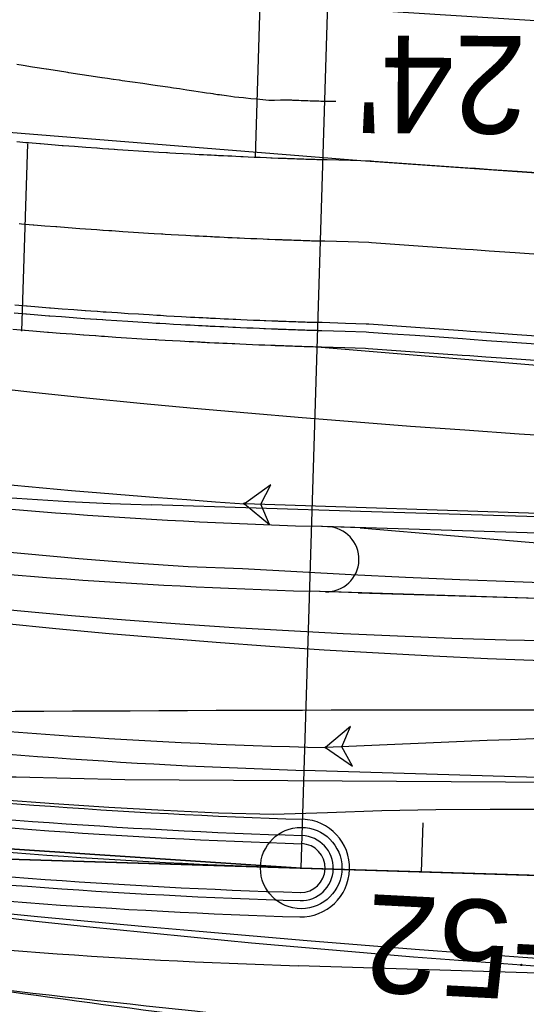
# Model space of a CAD drawing. Extents: x -70 to 701944, y -4 to 666871.
# Drawn here: x 668551.8 to 668583, y 656535.3 to 656595.7 of the extents above; entities that cross this region are included whole.
import ezdxf

# ---------------------------------------------------------------- set-up
doc = ezdxf.new("R2010")
doc.units = 0
for name, color, linetype in [('R_Drive', 7, 'Continuous'), ('R_Horz Alg', 7, 'Continuous'), ('R_Horz Alg Annot', 7, 'Continuous'), ('R_No Plot', 7, 'Continuous'), ('R_Proposed Const Limits', 7, 'Continuous'), ('R_Proposed Road', 7, 'Continuous'), ('R_ROW', 7, 'Continuous'), ('R_Striping', 7, 'Continuous'), ('T_Vehicle Path Lt Major', 7, 'Continuous'), ('T_Vehicle Path Rt', 7, 'Continuous')]:
    doc.layers.add(name, color=color, linetype=linetype)

msp = doc.modelspace()

# ---------------------------------------------------------------- linework, layer by layer
at = {"layer": 'R_Drive'}
for p, q in [((668566.318, 656587.233), (668566.608, 656596.679)), ((668551.984, 656576.578), (668552.338, 656588.087))]:
    msp.add_line(p, q, dxfattribs=at)
at = {"layer": 'R_Horz Alg'}
for p, q in [((668569.127, 656543.615), (668535.725, 656544.642)), ((668828.385, 656535.644), (668569.127, 656543.615))]:
    msp.add_line(p, q, dxfattribs=at)
msp.add_circle((668569.127, 656543.615), 2.5, dxfattribs=at)
msp.add_arc((668580.865, 656925.406), 381.972, 258.23901, 268.23901, dxfattribs=at)
at = {"layer": 'R_Horz Alg Annot'}
msp.add_lwpolyline([(668569.127, 656543.615), (668573.252, 656677.759)], dxfattribs=at)
at = {"layer": 'R_No Plot'}
for p, q in [((668644.973, 656569.297), (668570.111, 656575.6)), ((668644.762, 656562.299), (668569.773, 656564.605)), ((668644.639, 656558.301), (668569.65, 656560.607)), ((668644.301, 656547.307), (668569.312, 656549.612)), ((668498.906, 656545.774), (668828.385, 656535.644)), ((668510.915, 656545.405), (668641.692, 656541.384)), ((668644.117, 656541.309), (668569.127, 656543.615)), ((668643.933, 656535.312), (668568.943, 656537.618))]:
    msp.add_line(p, q, dxfattribs=at)
for points in [[(668534.614, 656590.11), (668528.67, 656547.018), (668541.925, 656545.405), (668569.127, 656543.615), (668619.839, 656542.056), (668621.117, 656583.636), (668572.795, 656587.033)], [(668528.67, 656547.018), (668522.684, 656503.628), (668537.055, 656501.896), (668548.403, 656500.938), (668550.183, 656488.954), (668626.877, 656489.663), (668628.48, 656541.79), (668569.127, 656543.615), (668541.925, 656545.405)]]:
    msp.add_lwpolyline(points, close=True, dxfattribs=at)
msp.add_arc((668580.865, 656925.406), 381.972, 258.23901, 268.23901, dxfattribs=at)
msp.add_arc((668580.865, 656925.406), 381.972, 258.23901, 268.23901, dxfattribs=at)
at = {"layer": 'R_Proposed Const Limits'}
msp.add_lwpolyline([(668571.255, 656590.67), (668570.835, 656590.68), (668570.778, 656590.681), (668570.63, 656590.685), (668570.575, 656590.686), (668570.513, 656590.68), (668570.471, 656590.681), (668570.34, 656590.686), (668570.209, 656590.69), (668570.08, 656590.695), (668570.031, 656590.697), (668569.943, 656590.7), (668569.81, 656590.705), (668569.674, 656590.71), (668569.539, 656590.715), (668569.403, 656590.72), (668569.263, 656590.725), (668569.122, 656590.73), (668568.984, 656590.736), (668568.849, 656590.741), (668568.707, 656590.747), (668568.621, 656590.75), (668568.619, 656590.75), (668568.557, 656590.753), (668568.417, 656590.758), (668568.342, 656590.76), (668568.273, 656590.759), (668568.208, 656590.759), (668568.126, 656590.758), (668568.105, 656590.757), (668568.003, 656590.756), (668567.998, 656590.756), (668567.957, 656590.756), (668567.853, 656590.755), (668567.495, 656590.751), (668567.401, 656590.751), (668567.136, 656590.751), (668567.135, 656590.751), (668566.764, 656590.785), (668566.399, 656590.819), (668566.031, 656590.853), (668565.734, 656590.881), (668565.58, 656590.896), (668565.293, 656590.923), (668565.037, 656590.953), (668564.809, 656590.985), (668564.544, 656591.022), (668564.255, 656591.062), (668564.239, 656591.064), (668564.119, 656591.081), (668563.997, 656591.098), (668563.783, 656591.13), (668563.713, 656591.14), (668563.555, 656591.163), (668563.321, 656591.198), (668563.062, 656591.236), (668562.805, 656591.275), (668562.531, 656591.316), (668562.099, 656591.381), (668561.654, 656591.449), (668561.297, 656591.503), (668561.161, 656591.524), (668561.089, 656591.536), (668560.638, 656591.605), (668560.302, 656591.651), (668560.01, 656591.692), (668559.412, 656591.775), (668558.779, 656591.865), (668558.13, 656591.958), (668557.963, 656591.982), (668557.943, 656591.984), (668557.61, 656592.033), (668557.588, 656592.036), (668557.23, 656592.088), (668556.91, 656592.135), (668556.895, 656592.138), (668556.23, 656592.236), (668555.544, 656592.34), (668554.855, 656592.445), (668554.804, 656592.453), (668554.157, 656592.553), (668553.496, 656592.656), (668553.46, 656592.662), (668552.771, 656592.771), (668552.62, 656592.795), (668552.065, 656592.884), (668551.672, 656592.948)], dxfattribs=at)
at = {"layer": 'R_Proposed Road'}
for points in [[(668570.402, 656587.096), (668570.36, 656587.098), (668570.228, 656587.102), (668570.095, 656587.106), (668569.964, 656587.11), (668569.915, 656587.112), (668569.826, 656587.115), (668569.692, 656587.119), (668569.554, 656587.124), (668569.418, 656587.128), (668569.28, 656587.133), (668569.139, 656587.138), (668568.996, 656587.143), (668568.857, 656587.148), (668568.72, 656587.152), (668568.577, 656587.158), (668568.49, 656587.161), (668568.488, 656587.161), (668568.425, 656587.163), (668568.283, 656587.168), (668568.208, 656587.171), (668568.139, 656587.174), (668568.073, 656587.176), (668567.99, 656587.18), (668567.969, 656587.18), (668567.865, 656587.184), (668567.86, 656587.184), (668567.82, 656587.186), (668567.715, 656587.19), (668567.354, 656587.204), (668567.258, 656587.208), (668566.991, 656587.219), (668566.99, 656587.219), (668566.615, 656587.235), (668566.245, 656587.25), (668565.872, 656587.267), (668565.571, 656587.28), (668565.415, 656587.287), (668565.124, 656587.301), (668564.865, 656587.313), (668564.633, 656587.324), (668564.364, 656587.337), (668564.071, 656587.351), (668564.054, 656587.352), (668563.932, 656587.358), (668563.808, 656587.365), (668563.591, 656587.376), (668563.52, 656587.379), (668563.359, 656587.388), (668563.122, 656587.4), (668562.859, 656587.414), (668562.597, 656587.428), (668562.319, 656587.443), (668561.879, 656587.467), (668561.427, 656587.493), (668561.064, 656587.514), (668560.925, 656587.522), (668560.851, 656587.527), (668560.393, 656587.554), (668560.051, 656587.575), (668559.754, 656587.594), (668559.146, 656587.632), (668558.501, 656587.674), (668557.841, 656587.719), (668557.671, 656587.73), (668557.651, 656587.732), (668557.312, 656587.755), (668557.289, 656587.757), (668556.925, 656587.782), (668556.599, 656587.806), (668556.584, 656587.807), (668555.906, 656587.856), (668555.208, 656587.908), (668554.504, 656587.963), (668554.453, 656587.967), (668553.793, 656588.019), (668553.119, 656588.074), (668553.083, 656588.077), (668552.379, 656588.135), (668552.225, 656588.148), (668551.659, 656588.197)], [(668583.856, 656586.275), (668582.411, 656586.378), (668580.823, 656586.49), (668579.833, 656586.56), (668579.364, 656586.594), (668577.912, 656586.696), (668576.459, 656586.799), (668575.031, 656586.9), (668573.594, 656587.002), (668573.433, 656587.014), (668572.157, 656587.053), (668570.725, 656587.097), (668570.668, 656587.099), (668570.52, 656587.103), (668570.464, 656587.105), (668570.402, 656587.096)], [(668570.248, 656582.099), (668570.205, 656582.1), (668570.071, 656582.104), (668569.936, 656582.108), (668569.803, 656582.113), (668569.754, 656582.114), (668569.663, 656582.117), (668569.527, 656582.122), (668569.387, 656582.126), (668569.249, 656582.131), (668569.109, 656582.136), (668568.965, 656582.141), (668568.821, 656582.146), (668568.679, 656582.151), (668568.541, 656582.156), (668568.395, 656582.161), (668568.307, 656582.164), (668568.305, 656582.164), (668568.242, 656582.167), (668568.097, 656582.172), (668568.021, 656582.175), (668567.951, 656582.177), (668567.884, 656582.18), (668567.8, 656582.183), (668567.778, 656582.184), (668567.673, 656582.188), (668567.668, 656582.188), (668567.627, 656582.19), (668567.52, 656582.194), (668567.154, 656582.208), (668567.057, 656582.212), (668566.786, 656582.223), (668566.785, 656582.223), (668566.404, 656582.239), (668566.029, 656582.255), (668565.651, 656582.272), (668565.345, 656582.285), (668565.187, 656582.293), (668564.892, 656582.306), (668564.629, 656582.319), (668564.393, 656582.33), (668564.12, 656582.343), (668563.823, 656582.358), (668563.806, 656582.358), (668563.682, 656582.365), (668563.556, 656582.371), (668563.336, 656582.382), (668563.264, 656582.386), (668563.1, 656582.394), (668562.859, 656582.407), (668562.593, 656582.421), (668562.327, 656582.435), (668562.045, 656582.451), (668561.598, 656582.475), (668561.139, 656582.501), (668560.771, 656582.523), (668560.63, 656582.531), (668560.556, 656582.536), (668560.09, 656582.563), (668559.743, 656582.585), (668559.442, 656582.603), (668558.825, 656582.642), (668558.171, 656582.685), (668557.501, 656582.73), (668557.329, 656582.742), (668557.308, 656582.743), (668556.964, 656582.767), (668556.941, 656582.769), (668556.571, 656582.795), (668556.24, 656582.818), (668556.225, 656582.82), (668555.538, 656582.87), (668554.829, 656582.923), (668554.115, 656582.978), (668554.063, 656582.982), (668553.393, 656583.035), (668552.709, 656583.091), (668552.672, 656583.094), (668551.959, 656583.153), (668551.802, 656583.166)], [(668583.703, 656581.278), (668582.258, 656581.38), (668580.669, 656581.493), (668579.679, 656581.563), (668579.21, 656581.596), (668577.759, 656581.699), (668576.305, 656581.802), (668574.878, 656581.903), (668573.44, 656582.005), (668573.28, 656582.016), (668572.003, 656582.055), (668570.571, 656582.099), (668570.515, 656582.101), (668570.366, 656582.106), (668570.311, 656582.107), (668570.248, 656582.099)], [(668570.093, 656577.101), (668570.05, 656577.102), (668569.913, 656577.107), (668569.777, 656577.111), (668569.642, 656577.115), (668569.592, 656577.117), (668569.5, 656577.12), (668569.362, 656577.124), (668569.22, 656577.129), (668569.08, 656577.134), (668568.938, 656577.139), (668568.792, 656577.144), (668568.645, 656577.149), (668568.502, 656577.154), (668568.362, 656577.159), (668568.214, 656577.164), (668568.124, 656577.168), (668568.122, 656577.168), (668568.058, 656577.17), (668567.911, 656577.175), (668567.834, 656577.178), (668567.763, 656577.181), (668567.695, 656577.184), (668567.61, 656577.187), (668567.588, 656577.188), (668567.481, 656577.192), (668567.476, 656577.192), (668567.434, 656577.193), (668567.326, 656577.198), (668566.954, 656577.212), (668566.856, 656577.216), (668566.581, 656577.227), (668566.58, 656577.227), (668566.194, 656577.244), (668565.813, 656577.26), (668565.429, 656577.277), (668565.119, 656577.29), (668564.958, 656577.298), (668564.659, 656577.312), (668564.392, 656577.324), (668564.153, 656577.336), (668563.876, 656577.349), (668563.574, 656577.364), (668563.557, 656577.365), (668563.432, 656577.371), (668563.304, 656577.377), (668563.08, 656577.389), (668563.008, 656577.392), (668562.842, 656577.401), (668562.597, 656577.414), (668562.327, 656577.428), (668562.057, 656577.442), (668561.771, 656577.458), (668561.318, 656577.483), (668560.852, 656577.51), (668560.479, 656577.531), (668560.335, 656577.54), (668560.26, 656577.544), (668559.788, 656577.573), (668559.436, 656577.594), (668559.13, 656577.613), (668558.504, 656577.653), (668557.841, 656577.696), (668557.16, 656577.742), (668556.986, 656577.754), (668556.965, 656577.755), (668556.616, 656577.779), (668556.593, 656577.781), (668556.217, 656577.807), (668555.882, 656577.831), (668555.866, 656577.832), (668555.169, 656577.883), (668554.45, 656577.937), (668553.726, 656577.993), (668553.673, 656577.997), (668552.993, 656578.051), (668552.299, 656578.107), (668552.262, 656578.11), (668551.538, 656578.171)], [(668570.078, 656576.611), (668570.034, 656576.613), (668569.898, 656576.617), (668569.761, 656576.621), (668569.626, 656576.626), (668569.576, 656576.627), (668569.484, 656576.63), (668569.346, 656576.635), (668569.204, 656576.639), (668569.063, 656576.644), (668568.921, 656576.649), (668568.775, 656576.654), (668568.628, 656576.659), (668568.485, 656576.664), (668568.344, 656576.669), (668568.196, 656576.675), (668568.106, 656576.678), (668568.104, 656576.678), (668568.04, 656576.68), (668567.893, 656576.686), (668567.815, 656576.689), (668567.744, 656576.691), (668567.676, 656576.694), (668567.591, 656576.697), (668567.569, 656576.698), (668567.463, 656576.702), (668567.457, 656576.702), (668567.415, 656576.704), (668567.307, 656576.708), (668566.935, 656576.723), (668566.837, 656576.727), (668566.561, 656576.738), (668566.56, 656576.738), (668566.173, 656576.754), (668565.792, 656576.77), (668565.408, 656576.787), (668565.097, 656576.801), (668564.936, 656576.808), (668564.636, 656576.822), (668564.369, 656576.835), (668564.13, 656576.846), (668563.852, 656576.86), (668563.55, 656576.874), (668563.533, 656576.875), (668563.407, 656576.882), (668563.28, 656576.888), (668563.055, 656576.899), (668562.983, 656576.903), (668562.816, 656576.912), (668562.572, 656576.924), (668562.301, 656576.939), (668562.031, 656576.953), (668561.744, 656576.969), (668561.29, 656576.994), (668560.824, 656577.021), (668560.45, 656577.042), (668560.307, 656577.051), (668560.231, 656577.055), (668559.758, 656577.083), (668559.406, 656577.105), (668559.099, 656577.124), (668558.473, 656577.164), (668557.808, 656577.207), (668557.127, 656577.253), (668556.952, 656577.265), (668556.932, 656577.266), (668556.582, 656577.29), (668556.559, 656577.292), (668556.183, 656577.319), (668555.846, 656577.343), (668555.831, 656577.344), (668555.133, 656577.395), (668554.412, 656577.449), (668553.687, 656577.505), (668553.634, 656577.509), (668552.954, 656577.563), (668552.259, 656577.619), (668552.222, 656577.622), (668551.497, 656577.683)], [(668583.549, 656576.28), (668582.104, 656576.382), (668580.515, 656576.495), (668579.525, 656576.565), (668579.056, 656576.598), (668577.605, 656576.701), (668576.151, 656576.804), (668574.724, 656576.905), (668573.286, 656577.007), (668573.126, 656577.018), (668571.85, 656577.058), (668570.418, 656577.102), (668570.361, 656577.103), (668570.212, 656577.108), (668570.157, 656577.11), (668570.093, 656577.101)], [(668570.047, 656575.602), (668570.003, 656575.603), (668569.866, 656575.607), (668569.729, 656575.612), (668569.594, 656575.616), (668569.543, 656575.618), (668569.451, 656575.621), (668569.312, 656575.625), (668569.17, 656575.63), (668569.029, 656575.635), (668568.886, 656575.64), (668568.74, 656575.645), (668568.593, 656575.65), (668568.449, 656575.655), (668568.308, 656575.66), (668568.159, 656575.665), (668568.069, 656575.669), (668568.067, 656575.669), (668568.003, 656575.671), (668567.856, 656575.676), (668567.778, 656575.679), (668567.706, 656575.682), (668567.638, 656575.685), (668567.552, 656575.688), (668567.53, 656575.689), (668567.424, 656575.693), (668567.419, 656575.693), (668567.376, 656575.695), (668567.268, 656575.699), (668566.895, 656575.714), (668566.796, 656575.717), (668566.52, 656575.729), (668566.518, 656575.729), (668566.13, 656575.745), (668565.748, 656575.761), (668565.363, 656575.778), (668565.052, 656575.792), (668564.89, 656575.799), (668564.589, 656575.813), (668564.321, 656575.826), (668564.081, 656575.837), (668563.803, 656575.851), (668563.5, 656575.866), (668563.483, 656575.866), (668563.357, 656575.873), (668563.229, 656575.879), (668563.004, 656575.891), (668562.931, 656575.894), (668562.764, 656575.903), (668562.519, 656575.916), (668562.247, 656575.93), (668561.977, 656575.945), (668561.689, 656575.96), (668561.234, 656575.986), (668560.766, 656576.012), (668560.391, 656576.034), (668560.247, 656576.042), (668560.171, 656576.047), (668559.697, 656576.075), (668559.344, 656576.097), (668559.036, 656576.116), (668558.408, 656576.156), (668557.742, 656576.199), (668557.058, 656576.245), (668556.883, 656576.257), (668556.862, 656576.259), (668556.512, 656576.283), (668556.488, 656576.285), (668556.111, 656576.311), (668555.774, 656576.335), (668555.758, 656576.336), (668555.058, 656576.387), (668554.336, 656576.442), (668553.609, 656576.498), (668553.556, 656576.502), (668552.873, 656576.556), (668552.176, 656576.612), (668552.139, 656576.616), (668551.412, 656576.676)], [(668583.534, 656575.78), (668582.089, 656575.883), (668580.5, 656575.995), (668579.51, 656576.065), (668579.041, 656576.099), (668577.59, 656576.201), (668576.136, 656576.304), (668574.709, 656576.405), (668573.271, 656576.507), (668573.111, 656576.519), (668571.834, 656576.558), (668570.402, 656576.602), (668570.346, 656576.604), (668570.197, 656576.608), (668570.142, 656576.61), (668570.078, 656576.611)], [(668583.503, 656574.771), (668582.058, 656574.873), (668580.469, 656574.986), (668579.479, 656575.056), (668579.01, 656575.089), (668577.559, 656575.192), (668576.105, 656575.295), (668574.677, 656575.396), (668573.24, 656575.498), (668573.08, 656575.509), (668571.803, 656575.548), (668570.371, 656575.592), (668570.315, 656575.594), (668570.166, 656575.599), (668570.111, 656575.6), (668570.047, 656575.602)]]:
    msp.add_lwpolyline(points, dxfattribs=at)
for centre, radius, start, end in [((668580.865, 656925.406), 375.972, 258.23901, 268.23901), ((668580.865, 656925.406), 378.972, 258.23901, 268.23901), ((668580.865, 656925.406), 379.972, 258.23901, 268.23901), ((668580.865, 656925.406), 380.472, 258.23901, 268.23901), ((668580.865, 656925.406), 383.472, 258.23901, 268.23901), ((668580.865, 656925.406), 383.972, 258.23901, 268.23901), ((668580.865, 656925.406), 384.972, 258.23901, 268.23901), ((668569.099, 656543.616), 3, 268.7744, 87.70361), ((668580.865, 656925.406), 387.972, 258.23901, 268.23901), ((668569.099, 656543.616), 2, 268.7744, 87.70361), ((668569.099, 656543.616), 1.5, 268.7744, 87.70361)]:
    msp.add_arc(centre, radius, start, end, dxfattribs=at)
at = {"layer": 'R_ROW'}
msp.add_line((668576.596, 656546.387), (668576.504, 656543.388), dxfattribs=at)
msp.add_lwpolyline([(668689.957, 656588.923), (668555.604, 656597.406), (668421.314, 656639.441), (668346.586, 656628.225), (668257.86, 656660.089), (668183.45, 656677.291)], dxfattribs=at)
at = {"layer": 'R_Striping'}
for p, q in [((668572.743, 656564.514), (668569.773, 656564.605)), ((668572.743, 656564.514), (668644.639, 656558.301)), ((668572.62, 656560.516), (668569.65, 656560.607)), ((668572.62, 656560.516), (668644.639, 656558.301))]:
    msp.add_line(p, q, dxfattribs=at)
for centre, radius, start, end in [((668580.865, 656925.406), 360.972, 258.23901, 268.23901), ((668580.865, 656925.406), 364.972, 258.23901, 268.23901), ((668570.675, 656562.576), 2, 268.46917, 88.00884)]:
    msp.add_arc(centre, radius, start, end, dxfattribs=at)
at = {"layer": 'T_Vehicle Path Lt Major'}
for points in [[(668618.172, 656557.362), (668615.162, 656557.389), (668611.818, 656557.416), (668608.474, 656557.441), (668605.13, 656557.462), (668601.786, 656557.482), (668598.441, 656557.498), (668595.097, 656557.512), (668591.753, 656557.523), (668588.409, 656557.532), (668585.064, 656557.538), (668581.721, 656557.607), (668578.379, 656557.717), (668575.038, 656557.847), (668571.697, 656557.998), (668568.358, 656558.171), (668565.019, 656558.368), (668561.683, 656558.59), (668558.348, 656558.837), (668555.016, 656559.112), (668551.686, 656559.414), (668550.023, 656559.576)], [(668618.044, 656548.644), (668615.04, 656548.667), (668611.703, 656548.69), (668608.365, 656548.709), (668605.028, 656548.729), (668601.69, 656548.752), (668598.353, 656548.775), (668595.015, 656548.796), (668591.678, 656548.817), (668588.34, 656548.839), (668585.003, 656548.86), (668581.665, 656548.881), (668578.328, 656548.902), (668574.99, 656548.923), (668571.653, 656548.944), (668568.315, 656548.965), (668564.978, 656548.987), (668561.641, 656549.008), (668558.303, 656549.037), (668554.966, 656549.106), (668551.629, 656549.198), (668549.96, 656549.193)], [(668506.641, 656547.561), (668509.944, 656546.998), (668513.245, 656546.436), (668516.546, 656545.875), (668519.848, 656545.32), (668523.149, 656544.775), (668526.452, 656544.238), (668529.757, 656543.711), (668533.062, 656543.192), (668536.369, 656542.681), (668539.662, 656542.181), (668542.953, 656541.7), (668546.244, 656541.216), (668549.537, 656540.741), (668552.841, 656540.366), (668556.147, 656540.014), (668559.456, 656539.673), (668562.765, 656539.346), (668566.076, 656539.032), (668569.388, 656538.733), (668572.702, 656538.447), (668576.016, 656538.175), (668579.331, 656537.915), (668582.646, 656537.666)], [(668549.633, 656540.968), (668552.941, 656540.647), (668556.25, 656540.335), (668559.56, 656540.03), (668562.87, 656539.734), (668566.18, 656539.447), (668569.492, 656539.169), (668572.804, 656538.9), (668576.116, 656538.641), (668579.426, 656538.391), (668582.734, 656538.15), (668586.044, 656537.918)], [(668582.646, 656537.666), (668584.303, 656537.546)]]:
    msp.add_lwpolyline(points, dxfattribs=at)
msp.add_circle((668582.646, 656537.666), 0.0417, dxfattribs=at)
msp.add_circle((668582.646, 656537.666), 0.0417, dxfattribs=at)
for centre, radius, start, end in [((668579.507, 652290.705), 4262.605, 88.928858, 90.446754), ((668684.005, 657675.335), 1146.938, 261.2244, 264.423587), ((668745.987, 657947.511), 1424.857, 261.377254, 263.509689)]:
    msp.add_arc(centre, radius, start, end, dxfattribs=at)
at = {"layer": 'T_Vehicle Path Rt'}
for p, q in [((668666.477, 656562.632), (668565.643, 656565.988)), ((668572.774, 656565.513), (668559.952, 656565.907)), ((668644.793, 656563.299), (668572.774, 656565.513))]:
    msp.add_line(p, q, dxfattribs=at)
for points in [[(668595.185, 656569.515), (668592.516, 656569.658), (668589.181, 656569.848), (668585.846, 656570.05), (668582.513, 656570.264), (668579.18, 656570.491), (668575.848, 656570.731), (668572.517, 656570.986), (668569.189, 656571.254), (668565.861, 656571.537), (668562.536, 656571.836), (668559.235, 656572.147), (668555.942, 656572.473), (668552.652, 656572.814), (668549.363, 656573.172), (668548.706, 656573.245)], [(668594.893, 656560.761), (668592.222, 656560.85), (668588.883, 656560.961), (668585.544, 656561.073), (668582.205, 656561.184), (668578.867, 656561.306), (668575.529, 656561.449), (668572.191, 656561.613), (668568.855, 656561.797), (668565.519, 656561.99), (668562.18, 656562.101), (668558.831, 656562.329), (668555.482, 656562.604), (668552.133, 656562.899), (668548.787, 656563.213), (668548.118, 656563.278)], [(668589.608, 656556.147), (668587.265, 656556.218), (668583.918, 656556.335), (668580.571, 656556.47), (668577.226, 656556.626), (668573.881, 656556.803), (668570.537, 656557.001), (668567.195, 656557.221), (668563.901, 656557.462), (668560.621, 656557.723), (668557.343, 656558.005), (668554.069, 656558.308), (668550.798, 656558.63), (668547.53, 656558.97), (668544.264, 656559.328), (668542.633, 656559.514)], [(668589.714, 656547.24), (668587.385, 656547.233), (668584.058, 656547.221), (668580.731, 656547.21), (668577.403, 656547.198), (668574.076, 656547.122), (668570.748, 656547.017), (668567.421, 656546.912), (668564.057, 656546.992), (668560.686, 656547.147), (668557.316, 656547.333), (668553.948, 656547.55), (668550.582, 656547.8), (668547.219, 656548.08), (668543.858, 656548.392), (668542.179, 656548.56)]]:
    msp.add_lwpolyline(points, dxfattribs=at)
for points in [[(668565.643, 656565.988), (668567.188, 656564.719), (668566.643, 656565.955), (668567.269, 656567.152)], [(668570.628, 656551.015), (668572.27, 656549.874), (668571.626, 656551.062), (668572.155, 656552.306)]]:
    msp.add_lwpolyline(points, close=True, dxfattribs=at)
for centre in [(668565.643, 656565.988), (668565.643, 656565.988), (668570.628, 656551.015), (668570.628, 656551.015)]:
    msp.add_circle(centre, 0.0417, dxfattribs=at)
for centre, radius, start, end in [((668604.028, 657133.337), 568.646, 254.69792, 266.12941), ((668566.712, 656785.804), 220, 257.60324, 268.23901), ((668578.923, 656907.631), 356.712, 257.25561, 268.66753), ((668629.789, 655295.402), 1257.006, 88.556545, 92.697622)]:
    msp.add_arc(centre, radius, start, end, dxfattribs=at)

# ---------------------------------------------------------------- texts
at = {"layer": 'R_Drive'}
for s, rotation, p in [("24'", 179.78859, (668582.986, 656594.7)), ('+52', 177.0622, (668586.835, 656541.326))]:
    msp.add_text(s, height=6, rotation=rotation, dxfattribs=at).set_placement(p)
at = {"layer": 'R_No Plot'}
for p in [(668576.549, 656543.437), (668577.548, 656543.407)]:
    msp.add_text('+', height=0.1, rotation=178.23889, dxfattribs=at).set_placement(p)

doc.saveas('drawing.dxf')
